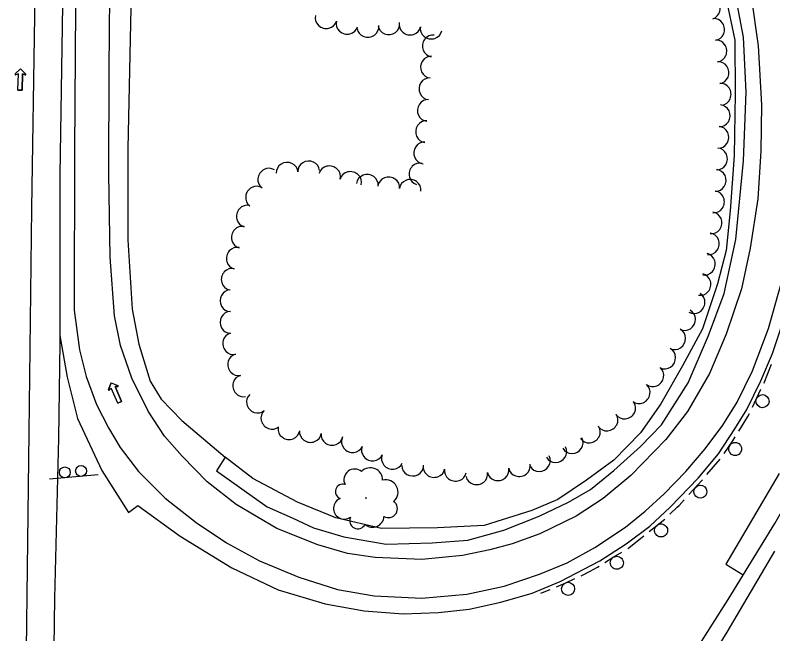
# Model space of a CAD drawing. Extents: x 1746010 to 1754829, y 655801 to 663091.
# Drawn here: x 1754027 to 1754375.7, y 656558.2 to 656843.1 of the extents above; entities that cross this region are included whole.
import ezdxf

# ---------------------------------------------------------------- set-up
doc = ezdxf.new("R2010")
doc.units = 0
for name, color, linetype in [('SURVEY - AERIAL SURVEY - Photo Control - Points - Elevations', 7, 'Continuous'), ('SURVEY - AERIAL SURVEY - Photo Control - Points - Locators', 7, 'Continuous'), ('SURVEY - AERIAL SURVEY - Photo Control - Points - Numbers', 7, 'Continuous'), ('SURVEY - AERIAL SURVEY - Photo Control with Text', 7, 'Continuous'), ('SURVEY - CENTERLINE - Existing Roads Text', 7, 'Continuous'), ('SURVEY - DRAINAGE - Area Shapes - Points - Elevations', 7, 'Continuous')]:
    doc.layers.add(name, color=color, linetype=linetype)

msp = doc.modelspace()

# ---------------------------------------------------------------- linework, layer by layer
at = {"layer": 'SURVEY - AERIAL SURVEY - Photo Control - Points - Elevations'}
for points in [[(1754354.05, 656851.4), (1754358.17, 656831.58), (1754358.36, 656806.96), (1754357.95, 656778.45), (1754355.98, 656752.9), (1754354.14, 656734.66), (1754350.29, 656719.3), (1754343.32, 656698.58), (1754334.16, 656681.64), (1754324.19, 656664.06), (1754314.73, 656650.82), (1754302.56, 656638.19), (1754289.91, 656628.97), (1754276.71, 656620.12), (1754264.84, 656615.07), (1754242.79, 656608.13), (1754221.42, 656606.97), (1754195.62, 656606.78), (1754174.66, 656611.58), (1754156.92, 656618.93), (1754136.35, 656629.68), (1754123.74, 656639.51)], [(1754378.57, 656632.13), (1754363.34, 656605.95), (1754354.04, 656590.27), (1754362.07, 656585.4)]]:
    msp.add_lwpolyline(points, dxfattribs=at)
at = {"layer": 'SURVEY - AERIAL SURVEY - Photo Control - Points - Locators'}
for points in [[(1754031.14, 655808.13), (1754031.3, 655908.75), (1754031.72, 656028.9), (1754031.37, 656137), (1754031.54, 656254.42), (1754031.6, 656339.87), (1754031.41, 656445.55), (1754032.12, 656538.49), (1754033.45, 656650.9), (1754034.71, 656754.09), (1754036.08, 656842.73), (1754037.13, 656950.3), (1754039.4, 657051.48), (1754040.61, 657114.04)], [(1754055.05, 656891.08), (1754054.38, 656780.56), (1754054.14, 656707.19), (1754056.66, 656688.95), (1754059.66, 656676.75), (1754064.55, 656663.89), (1754070.05, 656653.15), (1754075.31, 656644.1), (1754083.81, 656632.93), (1754096.04, 656620.67), (1754110.36, 656609.55), (1754124.3, 656600.21), (1754139.46, 656591.82), (1754157.55, 656584.4), (1754175.41, 656578.67), (1754192.22, 656575.76), (1754214.25, 656574.63), (1754234.96, 656576.49), (1754252.04, 656580.16), (1754268.38, 656585.66), (1754281.05, 656590.86), (1754293.8, 656597.94), (1754307.91, 656607.4), (1754316.99, 656614.77), (1754325.7, 656622.76), (1754335.69, 656633), (1754344.61, 656643.36), (1754352.72, 656654.26), (1754359.35, 656664.96), (1754366.27, 656679.34), (1754373.64, 656698.83), (1754380.08, 656721.61)], [(1754365.7, 656851.85), (1754368.96, 656828.87), (1754370.51, 656801.8), (1754370.19, 656780.4), (1754368.79, 656758.55), (1754365.25, 656735.78), (1754361.23, 656716.99), (1754354.14, 656696.17), (1754346.49, 656678.02), (1754336.38, 656660.53), (1754326.45, 656647.74), (1754310.33, 656631.1), (1754297.61, 656620.53), (1754285.18, 656612.46), (1754268.46, 656604.32), (1754255.78, 656599.7), (1754245.42, 656596.85), (1754232.9, 656594.24), (1754214.16, 656592.44), (1754192.76, 656593.35), (1754179.9, 656595.22), (1754166.26, 656599.15), (1754147.53, 656606.79), (1754128.69, 656617.79), (1754115.45, 656628.21), (1754103.9, 656640.03), (1754095.82, 656649.19), (1754088.3, 656660.68), (1754080.7, 656675.88), (1754075.57, 656691.02), (1754072.74, 656704.65), (1754070.74, 656731.62), (1754070.08, 656770.07), (1754070.25, 656818.01), (1754070.75, 656869.41)], [(1754080.66, 656868.05), (1754078.89, 656781.7), (1754078.94, 656739.66), (1754080.9, 656707.65), (1754084, 656691.62), (1754089.19, 656674.61), (1754094.21, 656666.26), (1754103.76, 656656.5), (1754123.74, 656639.51), (1754119.64, 656633.25), (1754143.04, 656616.74), (1754154.45, 656611.6), (1754164.32, 656607.08), (1754178.33, 656602.94), (1754197.84, 656599.49), (1754218.86, 656600.1), (1754235.27, 656601.4), (1754251.92, 656606.04), (1754268.2, 656612.48), (1754281.69, 656618.81), (1754291.75, 656624.66), (1754302.59, 656633.49), (1754314.87, 656644.51), (1754324.53, 656654.5), (1754336.74, 656673.72), (1754346.05, 656695.63), (1754353.3, 656714.99), (1754358.7, 656739.84), (1754362.21, 656776.04), (1754363.41, 656807.54), (1754362.13, 656832.88), (1754358.18, 656854.14)], [(1754326.24, 656528.59), (1754355.07, 656574.05), (1754376.67, 656609.07), (1754397.89, 656646.49), (1754413.48, 656677.68), (1754431.44, 656717.24), (1754446.88, 656750.28), (1754458.92, 656779.91), (1754467.51, 656805.77), (1754477, 656838.63), (1754482.85, 656857.89)], [(1754079.26, 656614.11), (1754083.52, 656617.34), (1754103.02, 656603.2), (1754126.71, 656588.64), (1754148.07, 656578.52), (1754169.72, 656572.1), (1754187.65, 656568.9), (1754205.56, 656567.46), (1754221.88, 656568.04), (1754235.98, 656569.68), (1754250.48, 656572.82), (1754265.01, 656576.9), (1754277.87, 656582.27), (1754296.05, 656591.93), (1754308.17, 656599.73), (1754319.07, 656607.75), (1754328.51, 656616.53), (1754341.35, 656629.88), (1754350.64, 656641.09), (1754358.22, 656652.65), (1754363.65, 656661.53), (1754370.18, 656674.75), (1754375.54, 656687.37), (1754382.77, 656709.07)], [(1754376.44, 656596.25), (1754354.57, 656559.06), (1754337.28, 656531.22)]]:
    msp.add_lwpolyline(points, dxfattribs=at)
at = {"layer": 'SURVEY - AERIAL SURVEY - Photo Control - Points - Numbers'}
for points in [[(1754052.19, 657082.1), (1754050.4, 657016.97), (1754050.41, 656933.95), (1754048.92, 656857.56), (1754047.62, 656769.57), (1754047.63, 656692.19), (1754047.02, 656648.26), (1754045.2, 656574.61), (1754044.51, 656529.38), (1754044.63, 656444.15), (1754044.94, 656375.53), (1754044.42, 656301.79), (1754044.34, 656224.86), (1754044.22, 656141.35), (1754043.78, 656087.01), (1754044.06, 656016.26), (1754043.35, 655955.88), (1754042, 655902.52), (1754042.42, 655813.6), (1754042.39, 655808.41)], [(1754047.63, 656695.52), (1754050.91, 656676.43), (1754055.7, 656657.35), (1754066.89, 656633.49), (1754079.26, 656614.11)], [(1754373.36, 656678.07), (1754375.1, 656682.44)], [(1754371.62, 656673.72), (1754371.66, 656673.8), (1754373.36, 656678.07)], [(1754366.26, 656662.55), (1754370.24, 656670.83)], [(1754362.55, 656655.6), (1754364.21, 656658.27), (1754364.88, 656659.67)], [(1754360.07, 656651.61), (1754362.55, 656655.6)], [(1754353.3, 656641.27), (1754357.26, 656647.08), (1754358.39, 656648.9)], [(1754348.4, 656635.11), (1754351.43, 656638.69)], [(1754345.38, 656631.53), (1754348.4, 656635.11)], [(1754337.07, 656622.34), (1754343.27, 656629.12)], [(1754331.69, 656616.56), (1754332.54, 656617.39), (1754334.91, 656619.98)], [(1754328.34, 656613.3), (1754331.69, 656616.56)], [(1754318.84, 656605.38), (1754326.05, 656611.08)], [(1754312.67, 656600.46), (1754314.8, 656602.19), (1754316.33, 656603.4)], [(1754309, 656597.55), (1754309.38, 656597.78), (1754312.67, 656600.46)], [(1754298.45, 656591.07), (1754302.29, 656593.48), (1754306.27, 656595.89)], [(1754287.46, 656584.98), (1754288.46, 656585.44), (1754291.63, 656587.12)], [(1754291.63, 656587.12), (1754295.02, 656588.92), (1754295.74, 656589.37)], [(1754276.14, 656579.96), (1754280.42, 656581.77), (1754284.55, 656583.66)], [(1754268.86, 656576.9), (1754273.19, 656578.72)]]:
    msp.add_lwpolyline(points, dxfattribs=at)
for centre, start, end in [((1754370.93, 656665.35), 267.6303, 267.6163), ((1754358.33, 656643.33), 259.0959, 259.0819), ((1754342.35, 656623.67), 250.8377, 250.8237), ((1754324.27, 656605.85), 241.5938, 241.5798), ((1754303.9, 656590.95), 235.4231, 235.4091), ((1754281.5, 656578.97), 226.1413, 226.1273)]:
    msp.add_arc(centre, 3, start, end, dxfattribs=at)
at = {"layer": 'SURVEY - AERIAL SURVEY - Photo Control with Text'}
msp.add_line((1754065.21, 656631.47), (1754042.89, 656629.5), dxfattribs=at)
for centre in [(1754049.91, 656632.58), (1754057.38, 656633.24)]:
    msp.add_circle(centre, 2.5, dxfattribs=at)
at = {"layer": 'SURVEY - CENTERLINE - Existing Roads Text'}
msp.add_circle((1754188.48, 656620.79), 0.172, dxfattribs=at)
for centre, radius, start, end in [((1754183.27, 656629.17), 4.94, 49.6679, 206.4568), ((1754190.52, 656629.05), 5.63, 358.7207, 136.2449), ((1754197.64, 656623.54), 5.59, 309.6165, 105.455), ((1754177.79, 656623.75), 3.39, 71.7841, 250.5297), ((1754178.49, 656615.98), 4.93, 111.8048, 305.2245), ((1754198.83, 656615.86), 4.12, 239.8694, 54.8697), ((1754184.72, 656610.34), 3.75, 154.4234, 331.7426), ((1754191.46, 656612.61), 5.31, 229.7105, 356.5562)]:
    msp.add_arc(centre, radius, start, end, dxfattribs=at)
for centre, major_axis in [((1754346.68, 656846.19), (1.36, -4.81)), ((1754170.08, 656841.63), (-4.83, 1.31)), ((1754348.79, 656836.47), (0.49, -4.98)), ((1754179.73, 656839.02), (-4.83, 1.31)), ((1754189.38, 656837.58), (-4.96, -0.64)), ((1754199.01, 656838.83), (-4.96, -0.64)), ((1754208.69, 656838.67), (-4.91, 0.94)), ((1754218.44, 656836.81), (-4.91, 0.94)), ((1754219.19, 656828.87), (0.65, 4.96)), ((1754349.78, 656826.54), (0.49, -4.98)), ((1754218.33, 656819.11), (0.36, 4.99)), ((1754350.76, 656816.61), (0.49, -4.98)), ((1754217.61, 656809.15), (0.36, 4.99)), ((1754351.75, 656806.67), (0.49, -4.98)), ((1754216.88, 656799.2), (0.43, 4.98)), ((1754351.33, 656796.74), (-0.31, -4.99)), ((1754216.04, 656789.43), (0.43, 4.98)), ((1754350.71, 656786.81), (-0.31, -4.99)), ((1754215.2, 656779.65), (0.43, 4.98)), ((1754350.08, 656776.87), (-0.31, -4.99)), ((1754152.17, 656770.57), (4.99, 0.32)), ((1754162.12, 656771.2), (4.99, 0.32)), ((1754213.04, 656769.98), (1.34, 4.82)), ((1754143.51, 656767.66), (2.81, 4.13)), ((1754171.8, 656768.9), (4.83, -1.3)), ((1754181.45, 656766.3), (4.83, -1.3)), ((1754349.46, 656766.94), (-0.31, -4.99)), ((1754189.12, 656764.98), (4.97, -0.58)), ((1754198.97, 656763.83), (4.97, -0.58)), ((1754208.81, 656762.67), (4.97, -0.58)), ((1754137.89, 656759.39), (2.81, 4.13)), ((1754348.69, 656757.08), (-0.61, -4.96)), ((1754133.62, 656750.54), (1.17, 4.86)), ((1754347.5, 656747.43), (-0.61, -4.96)), ((1754131.29, 656740.85), (1.17, 4.86)), ((1754346.31, 656737.78), (-0.61, -4.96)), ((1754128.96, 656731.16), (1.17, 4.86)), ((1754344.47, 656728.4), (-1.04, -4.89)), ((1754126.63, 656721.48), (1.17, 4.86)), ((1754342.48, 656719.07), (-1.04, -4.89)), ((1754126.04, 656711.59), (-0.02, 5)), ((1754339.67, 656710.59), (-2.57, -4.29)), ((1754126.07, 656701.64), (-0.02, 5)), ((1754335.32, 656702.82), (-2.3, -4.44)), ((1754330.76, 656693.99), (-2.3, -4.44)), ((1754127.34, 656691.81), (-1.15, 4.87)), ((1754326.19, 656685.16), (-2.3, -4.44)), ((1754129.63, 656682.08), (-1.15, 4.87)), ((1754320.68, 656676.92), (-3.14, -3.89)), ((1754131.93, 656672.36), (-1.15, 4.87)), ((1754314.41, 656669.16), (-3.14, -3.89)), ((1754138.33, 656664.77), (-3.33, 3.73)), ((1754307.66, 656661.99), (-4.14, -2.8)), ((1754145, 656657.32), (-3.33, 3.73)), ((1754299.51, 656656.48), (-4.14, -2.8)), ((1754153.01, 656652.42), (-4.96, 0.66)), ((1754291.37, 656650.97), (-4.14, -2.8)), ((1754162.91, 656651.09), (-4.96, 0.66)), ((1754172.81, 656649.76), (-4.96, 0.66)), ((1754182.17, 656646.46), (-4.61, 1.93)), ((1754283.48, 656646.05), (-4.38, -2.4)), ((1754191.38, 656642.6), (-4.61, 1.93)), ((1754275.94, 656641.91), (-4.38, -2.4)), ((1754200.58, 656638.74), (-4.61, 1.93)), ((1754268.39, 656637.77), (-4.38, -2.4)), ((1754209.92, 656635.61), (-5, 0.11)), ((1754219.76, 656634.99), (-4.92, 0.87)), ((1754259.09, 656635.38), (-4.91, -0.94)), ((1754229.6, 656633.24), (-4.92, 0.87)), ((1754239.45, 656631.63), (-4.91, -0.94)), ((1754249.27, 656633.5), (-4.91, -0.94))]:
    msp.add_ellipse(centre, major_axis=major_axis, ratio=0.940188, start_param=0, end_param=3.141593, dxfattribs=at)
at = {"layer": 'SURVEY - DRAINAGE - Area Shapes - Points - Elevations'}
for p, q in [((1754027.12, 656816.02), (1754029.57, 656818.35)), ((1754029.57, 656818.35), (1754027.12, 656816.02)), ((1754028.53, 656816.06), (1754027.38, 656815.61)), ((1754028.53, 656816.06), (1754027.38, 656815.61)), ((1754028.35, 656808.54), (1754028.53, 656816.06)), ((1754028.35, 656808.54), (1754028.53, 656816.06)), ((1754029.57, 656818.35), (1754031.9, 656815.91)), ((1754029.57, 656818.35), (1754031.9, 656815.91)), ((1754030.5, 656816.01), (1754030.32, 656808.49)), ((1754030.32, 656808.49), (1754030.5, 656816.01)), ((1754031.62, 656815.52), (1754030.5, 656816.01)), ((1754030.5, 656816.01), (1754031.62, 656815.52)), ((1754030.32, 656808.49), (1754028.35, 656808.54)), ((1754028.35, 656808.54), (1754030.32, 656808.49)), ((1754069.96, 656670.67), (1754071.19, 656673.82)), ((1754071.19, 656673.82), (1754069.96, 656670.67)), ((1754071.19, 656673.82), (1754074.33, 656672.59)), ((1754071.19, 656673.82), (1754074.33, 656672.59)), ((1754071.22, 656671.3), (1754070.37, 656670.41)), ((1754071.22, 656671.3), (1754070.37, 656670.41)), ((1754074.25, 656664.41), (1754071.22, 656671.3)), ((1754074.25, 656664.41), (1754071.22, 656671.3)), ((1754074.25, 656672.11), (1754073.02, 656672.09)), ((1754073.02, 656672.09), (1754074.25, 656672.11)), ((1754073.02, 656672.09), (1754076.05, 656665.2)), ((1754076.05, 656665.2), (1754073.02, 656672.09)), ((1754076.05, 656665.2), (1754074.25, 656664.41)), ((1754074.25, 656664.41), (1754076.05, 656665.2))]:
    msp.add_line(p, q, dxfattribs=at)
for centre, start, end in [((1754027.29, 656815.84), 133.6447, 291.1379), ((1754027.29, 656815.84), 133.6447, 291.1379), ((1754031.72, 656815.74), 246.1964, 43.6447), ((1754031.72, 656815.74), 246.1964, 43.6447), ((1754070.19, 656670.58), 158.7199, 316.2131), ((1754070.19, 656670.58), 158.7199, 316.2131), ((1754074.25, 656672.36), 271.2716, 68.7199), ((1754074.25, 656672.36), 271.2716, 68.7199)]:
    msp.add_arc(centre, 0.246, start, end, dxfattribs=at)

doc.saveas('drawing.dxf')
